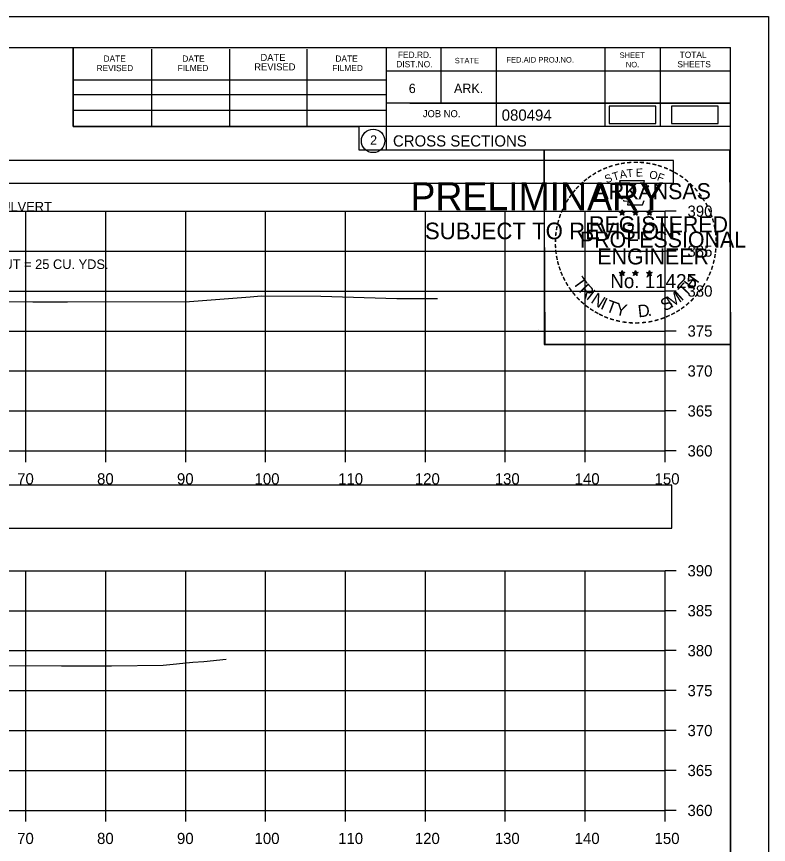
# Model space of a CAD drawing. Extents: x 1376273 to 1384221, y 378927 to 384592.
# Drawn here: x 1382960.1 to 1383054.1, y 380221.6 to 380325.2 of the extents above; entities that cross this region are included whole.
import ezdxf

# ---------------------------------------------------------------- set-up
doc = ezdxf.new("R2010")
doc.units = 0
for name, color, linetype in [('R_Axis', 7, 'Continuous'), ('R_Axis Annot', 7, 'Continuous'), ('R_Border', 7, 'Continuous'), ('R_Border PE', 7, 'Continuous'), ('R_Border Prem', 7, 'Continuous'), ('R_Drive', 7, 'Continuous'), ('R_Exist Surface', 7, 'Continuous'), ('R_Grid', 7, 'Continuous'), ('R_No Plot', 7, 'Continuous')]:
    doc.layers.add(name, color=color, linetype=linetype)

msp = doc.modelspace()

# ---------------------------------------------------------------- linework, layer by layer
at = {"layer": 'R_Axis'}
for p, q in [((1383041.22, 380270.82), (1383041.22, 380300.82)), ((1383042.62, 380300.82), (1383041.22, 380300.82)), ((1383042.62, 380295.82), (1383041.22, 380295.82)), ((1383042.62, 380290.82), (1383041.22, 380290.82)), ((1383042.62, 380285.82), (1383041.22, 380285.82)), ((1383042.62, 380280.82), (1383041.22, 380280.82)), ((1383042.62, 380275.82), (1383041.22, 380275.82)), ((1382741.22, 380270.82), (1383041.22, 380270.82)), ((1382961.22, 380269.42), (1382961.22, 380270.82)), ((1382971.22, 380269.42), (1382971.22, 380270.82)), ((1382981.22, 380269.42), (1382981.22, 380270.82)), ((1382991.22, 380269.42), (1382991.22, 380270.82)), ((1383001.22, 380269.42), (1383001.22, 380270.82)), ((1383011.22, 380269.42), (1383011.22, 380270.82)), ((1383021.22, 380269.42), (1383021.22, 380270.82)), ((1383031.22, 380269.42), (1383031.22, 380270.82)), ((1383041.22, 380269.42), (1383041.22, 380270.82)), ((1383042.62, 380270.82), (1383041.22, 380270.82)), ((1383041.22, 380225.82), (1383041.22, 380255.82)), ((1383042.62, 380255.82), (1383041.22, 380255.82)), ((1383042.62, 380250.82), (1383041.22, 380250.82)), ((1383042.62, 380245.82), (1383041.22, 380245.82)), ((1383042.62, 380240.82), (1383041.22, 380240.82)), ((1383042.62, 380235.82), (1383041.22, 380235.82)), ((1383042.62, 380230.82), (1383041.22, 380230.82)), ((1382741.22, 380225.82), (1383041.22, 380225.82)), ((1382961.22, 380224.42), (1382961.22, 380225.82)), ((1382971.22, 380224.42), (1382971.22, 380225.82)), ((1382981.22, 380224.42), (1382981.22, 380225.82)), ((1382991.22, 380224.42), (1382991.22, 380225.82)), ((1383001.22, 380224.42), (1383001.22, 380225.82)), ((1383011.22, 380224.42), (1383011.22, 380225.82)), ((1383021.22, 380224.42), (1383021.22, 380225.82)), ((1383031.22, 380224.42), (1383031.22, 380225.82)), ((1383041.22, 380224.42), (1383041.22, 380225.82)), ((1383042.62, 380225.82), (1383041.22, 380225.82))]:
    msp.add_line(p, q, dxfattribs=at)
at = {"layer": 'R_Axis Annot'}
for points in [[(1382740.47, 380304.32), (1383042.27, 380304.32), (1383042.27, 380307.14), (1382740.47, 380307.14)], [(1382740.37, 380261.14), (1383042.06, 380261.14), (1383042.06, 380266.55), (1382740.37, 380266.55)]]:
    msp.add_lwpolyline(points, close=True, dxfattribs=at)
at = {"layer": 'R_Border'}
for p, q in [((1382733.22, 380321.28), (1383049.4, 380321.28)), ((1382967.14, 380311.4), (1382967.14, 380321.28)), ((1382977, 380311.4), (1382977, 380321.08)), ((1382986.76, 380311.4), (1382986.76, 380321.08)), ((1382996.44, 380311.4), (1382996.44, 380321.08)), ((1383006.3, 380321.28), (1383006.3, 380308.48)), ((1383013.14, 380321.28), (1383013.14, 380314.34)), ((1383020.08, 380321.28), (1383020.08, 380311.4)), ((1383033.66, 380321.28), (1383033.66, 380311.4)), ((1383040.6, 380321.28), (1383040.6, 380311.4)), ((1383049.4, 380115.82), (1383049.4, 380321.28)), ((1383049.4, 380318.34), (1383006.3, 380318.34)), ((1383049.4, 380318.36), (1383049.4, 380318.36)), ((1382967.14, 380317.26), (1383006.3, 380317.26)), ((1382967.14, 380315.4), (1383006.3, 380315.4)), ((1383049.4, 380314.34), (1383006.3, 380314.34)), ((1383009.26, 380314.34), (1383049.4, 380314.34)), ((1382967.14, 380311.4), (1382967.14, 380313.46)), ((1382967.14, 380313.46), (1383006.3, 380313.46)), ((1383049.4, 380311.4), (1382967.14, 380311.4)), ((1383006.3, 380308.48), (1383049.4, 380308.48))]:
    msp.add_line(p, q, dxfattribs=at)
msp.add_circle((1383004.68, 380309.61), 1.47, dxfattribs=at)
at = {"layer": 'R_Border PE'}
for p, q in [((1383035.48, 380300.73), (1383035.83, 380300.62)), ((1383035.48, 380300.73), (1383035.74, 380300.69)), ((1383035.48, 380300.73), (1383035.72, 380300.61)), ((1383035.62, 380300.33), (1383035.83, 380300.62)), ((1383035.62, 380300.33), (1383035.74, 380300.57)), ((1383035.62, 380300.33), (1383035.83, 380300.54)), ((1383035.83, 380300.99), (1383035.79, 380300.74)), ((1383035.83, 380300.62), (1383035.83, 380300.99)), ((1383035.83, 380300.99), (1383035.88, 380300.74)), ((1383036.18, 380300.73), (1383035.83, 380300.62)), ((1383036.04, 380300.33), (1383035.83, 380300.62)), ((1383036.04, 380300.33), (1383035.83, 380300.54)), ((1383036.18, 380300.73), (1383035.89, 380300.68)), ((1383036.04, 380300.33), (1383035.91, 380300.62)), ((1383036.18, 380300.73), (1383035.97, 380300.63)), ((1383037.15, 380300.73), (1383037.5, 380300.62)), ((1383037.15, 380300.73), (1383037.41, 380300.69)), ((1383037.15, 380300.73), (1383037.39, 380300.61)), ((1383037.29, 380300.33), (1383037.5, 380300.62)), ((1383037.29, 380300.33), (1383037.41, 380300.57)), ((1383037.29, 380300.33), (1383037.5, 380300.54)), ((1383037.5, 380300.99), (1383037.46, 380300.74)), ((1383037.5, 380300.62), (1383037.5, 380300.99)), ((1383037.5, 380300.99), (1383037.55, 380300.74)), ((1383037.85, 380300.73), (1383037.5, 380300.62)), ((1383037.71, 380300.33), (1383037.5, 380300.62)), ((1383037.71, 380300.33), (1383037.5, 380300.54)), ((1383037.85, 380300.73), (1383037.56, 380300.68)), ((1383037.71, 380300.33), (1383037.58, 380300.62)), ((1383037.85, 380300.73), (1383037.64, 380300.63)), ((1383038.92, 380300.72), (1383039.27, 380300.61)), ((1383038.92, 380300.72), (1383039.17, 380300.68)), ((1383038.92, 380300.72), (1383039.15, 380300.6)), ((1383039.05, 380300.31), (1383039.27, 380300.61)), ((1383039.05, 380300.31), (1383039.18, 380300.56)), ((1383039.05, 380300.31), (1383039.26, 380300.53)), ((1383039.27, 380300.98), (1383039.22, 380300.72)), ((1383039.48, 380300.31), (1383039.26, 380300.53)), ((1383039.27, 380300.61), (1383039.27, 380300.98)), ((1383039.27, 380300.98), (1383039.31, 380300.73)), ((1383039.61, 380300.72), (1383039.27, 380300.61)), ((1383039.48, 380300.31), (1383039.27, 380300.61)), ((1383039.61, 380300.72), (1383039.33, 380300.67)), ((1383039.48, 380300.31), (1383039.34, 380300.6)), ((1383039.61, 380300.72), (1383039.41, 380300.62)), ((1383035.48, 380293.16), (1383035.83, 380293.05)), ((1383035.48, 380293.16), (1383035.73, 380293.12)), ((1383035.48, 380293.16), (1383035.72, 380293.04)), ((1383035.83, 380293.41), (1383035.79, 380293.16)), ((1383035.83, 380293.05), (1383035.83, 380293.41)), ((1383035.83, 380293.41), (1383035.88, 380293.16)), ((1383036.17, 380293.16), (1383035.83, 380293.05)), ((1383036.17, 380293.16), (1383035.89, 380293.11)), ((1383036.17, 380293.16), (1383035.97, 380293.06)), ((1383037.15, 380293.16), (1383037.5, 380293.05)), ((1383037.15, 380293.16), (1383037.4, 380293.12)), ((1383037.15, 380293.16), (1383037.38, 380293.04)), ((1383037.5, 380293.41), (1383037.46, 380293.16)), ((1383037.5, 380293.05), (1383037.5, 380293.41)), ((1383037.5, 380293.41), (1383037.55, 380293.16)), ((1383037.84, 380293.16), (1383037.5, 380293.05)), ((1383037.84, 380293.16), (1383037.56, 380293.11)), ((1383037.84, 380293.16), (1383037.64, 380293.06)), ((1383038.91, 380293.15), (1383039.26, 380293.04)), ((1383038.91, 380293.15), (1383039.17, 380293.11)), ((1383038.91, 380293.15), (1383039.15, 380293.03)), ((1383039.26, 380293.4), (1383039.22, 380293.15)), ((1383039.26, 380293.04), (1383039.26, 380293.4)), ((1383039.26, 380293.4), (1383039.31, 380293.15)), ((1383039.61, 380293.15), (1383039.26, 380293.04)), ((1383039.61, 380293.15), (1383039.32, 380293.1)), ((1383039.61, 380293.15), (1383039.41, 380293.05)), ((1383035.61, 380292.75), (1383035.83, 380293.05)), ((1383035.61, 380292.75), (1383035.74, 380293)), ((1383035.61, 380292.75), (1383035.83, 380292.97)), ((1383036.04, 380292.75), (1383035.83, 380293.05)), ((1383036.04, 380292.75), (1383035.83, 380292.97)), ((1383036.04, 380292.75), (1383035.9, 380293.04)), ((1383037.28, 380292.75), (1383037.5, 380293.05)), ((1383037.28, 380292.75), (1383037.41, 380293)), ((1383037.28, 380292.75), (1383037.49, 380292.97)), ((1383037.71, 380292.75), (1383037.49, 380292.97)), ((1383037.71, 380292.75), (1383037.5, 380293.05)), ((1383037.71, 380292.75), (1383037.57, 380293.04)), ((1383039.05, 380292.74), (1383039.26, 380293.04)), ((1383039.05, 380292.74), (1383039.17, 380292.99)), ((1383039.05, 380292.74), (1383039.26, 380292.96)), ((1383039.48, 380292.74), (1383039.26, 380293.04)), ((1383039.48, 380292.74), (1383039.26, 380292.96)), ((1383039.48, 380292.74), (1383039.34, 380293.03))]:
    msp.add_line(p, q, dxfattribs=at)
for points in [[(1383035.52, 380304.61), (1383035.79, 380303.78)], [(1383039.03, 380303.69), (1383039.18, 380303.97), (1383038.49, 380303.95), (1383038.64, 380304.61), (1383035.52, 380304.61)], [(1383036.02, 380302.19), (1383036.02, 380302.1), (1383036.58, 380302.08), (1383036.52, 380301.61), (1383038.39, 380301.61), (1383038.6, 380302.15)], [(1383035.83, 380300.99), (1383036.04, 380300.33), (1383035.48, 380300.73), (1383036.18, 380300.73), (1383035.62, 380300.33), (1383035.83, 380300.99)], [(1383037.5, 380300.99), (1383037.71, 380300.33), (1383037.15, 380300.73), (1383037.85, 380300.73), (1383037.29, 380300.33), (1383037.5, 380300.99)], [(1383039.27, 380300.98), (1383039.48, 380300.31), (1383038.92, 380300.72), (1383039.61, 380300.72), (1383039.05, 380300.31), (1383039.27, 380300.98)], [(1383035.83, 380293.41), (1383036.04, 380292.75), (1383035.48, 380293.16), (1383036.17, 380293.16), (1383035.61, 380292.75), (1383035.83, 380293.41)], [(1383037.5, 380293.41), (1383037.71, 380292.75), (1383037.15, 380293.16), (1383037.84, 380293.16), (1383037.28, 380292.75), (1383037.5, 380293.41)], [(1383039.26, 380293.4), (1383039.48, 380292.74), (1383038.91, 380293.15), (1383039.61, 380293.15), (1383039.05, 380292.74), (1383039.26, 380293.4)]]:
    msp.add_lwpolyline(points, dxfattribs=at)
for centre, radius in [((1383035.83, 380300.62), 0.172), ((1383035.83, 380300.62), 0.145), ((1383035.83, 380300.62), 0.116), ((1383035.83, 380300.62), 0.0991), ((1383035.83, 380300.62), 0.0747), ((1383035.83, 380300.62), 0.0495), ((1383035.83, 380300.62), 0.0296), ((1383037.5, 380300.62), 0.172), ((1383037.5, 380300.62), 0.145), ((1383037.5, 380300.62), 0.116), ((1383037.5, 380300.62), 0.0991), ((1383037.5, 380300.62), 0.0747), ((1383037.5, 380300.62), 0.0495), ((1383037.5, 380300.62), 0.0296), ((1383039.26, 380300.61), 0.172), ((1383039.26, 380300.61), 0.145), ((1383039.26, 380300.61), 0.116), ((1383039.26, 380300.61), 0.0991), ((1383039.26, 380300.61), 0.0747), ((1383039.26, 380300.61), 0.0495), ((1383039.26, 380300.61), 0.0296), ((1383035.83, 380293.05), 0.172), ((1383035.83, 380293.05), 0.145), ((1383035.83, 380293.05), 0.116), ((1383035.83, 380293.05), 0.0991), ((1383035.83, 380293.05), 0.0747), ((1383035.83, 380293.05), 0.0495), ((1383035.83, 380293.05), 0.0296), ((1383037.5, 380293.05), 0.172), ((1383037.5, 380293.05), 0.145), ((1383037.5, 380293.05), 0.116), ((1383037.5, 380293.05), 0.0991), ((1383037.5, 380293.05), 0.0747), ((1383037.5, 380293.05), 0.0495), ((1383037.5, 380293.05), 0.0296), ((1383039.26, 380293.04), 0.172), ((1383039.26, 380293.04), 0.145), ((1383039.26, 380293.04), 0.116), ((1383039.26, 380293.04), 0.0991), ((1383039.26, 380293.04), 0.0747), ((1383039.26, 380293.04), 0.0495), ((1383039.26, 380293.04), 0.0296)]:
    msp.add_circle(centre, radius, dxfattribs=at)
at = {"layer": 'R_Drive'}
for points in [[(1383034.21, 380311.78), (1383040.04, 380311.78), (1383040.04, 380313.97), (1383034.21, 380313.97)], [(1383042, 380311.78), (1383047.84, 380311.78), (1383047.84, 380313.96), (1383042, 380313.96)]]:
    msp.add_lwpolyline(points, close=True, dxfattribs=at)
at = {"layer": 'R_Exist Surface'}
for points in [[(1382958.83, 380289.51), (1382962.09, 380289.49), (1382966.42, 380289.49), (1382981.71, 380289.53), (1382989.28, 380290.09), (1382990.66, 380290.21), (1382998.12, 380290.18), (1383007.65, 380289.87), (1383012.74, 380289.91)], [(1382958.02, 380243.96), (1382965.7, 380243.93), (1382971.93, 380243.94), (1382978.4, 380244.02), (1382982.1, 380244.39), (1382983.5, 380244.45), (1382986.29, 380244.74)]]:
    msp.add_lwpolyline(points, dxfattribs=at)
at = {"layer": 'R_Grid'}
for p, q in [((1382741.22, 380300.82), (1383041.22, 380300.82)), ((1382961.22, 380270.82), (1382961.22, 380300.82)), ((1382971.22, 380270.82), (1382971.22, 380300.82)), ((1382981.22, 380270.82), (1382981.22, 380300.82)), ((1382991.22, 380270.82), (1382991.22, 380300.82)), ((1383001.22, 380270.82), (1383001.22, 380300.82)), ((1383011.22, 380270.82), (1383011.22, 380300.82)), ((1383021.22, 380270.82), (1383021.22, 380300.82)), ((1383031.22, 380270.82), (1383031.22, 380300.82)), ((1383041.22, 380270.82), (1383041.22, 380300.82)), ((1382741.22, 380295.82), (1383041.22, 380295.82)), ((1382741.22, 380290.82), (1383041.22, 380290.82)), ((1382741.22, 380285.82), (1383041.22, 380285.82)), ((1382741.22, 380280.82), (1383041.22, 380280.82)), ((1382741.22, 380275.82), (1383041.22, 380275.82)), ((1382741.22, 380270.82), (1383041.22, 380270.82)), ((1382741.22, 380255.82), (1383041.22, 380255.82)), ((1382961.22, 380225.82), (1382961.22, 380255.82)), ((1382971.22, 380225.82), (1382971.22, 380255.82)), ((1382981.22, 380225.82), (1382981.22, 380255.82)), ((1382991.22, 380225.82), (1382991.22, 380255.82)), ((1383001.22, 380225.82), (1383001.22, 380255.82)), ((1383011.22, 380225.82), (1383011.22, 380255.82)), ((1383021.22, 380225.82), (1383021.22, 380255.82)), ((1383031.22, 380225.82), (1383031.22, 380255.82)), ((1383041.22, 380225.82), (1383041.22, 380255.82)), ((1382741.22, 380250.82), (1383041.22, 380250.82)), ((1382741.22, 380245.82), (1383041.22, 380245.82)), ((1382741.22, 380240.82), (1383041.22, 380240.82)), ((1382741.22, 380235.82), (1383041.22, 380235.82)), ((1382741.22, 380230.82), (1383041.22, 380230.82)), ((1382741.22, 380225.82), (1383041.22, 380225.82))]:
    msp.add_line(p, q, dxfattribs=at)
at = {"layer": 'R_No Plot'}
for p, q in [((1382720.82, 380325.17), (1383054.15, 380325.17)), ((1383025.43, 380286.02), (1383025.43, 380286.02))]:
    msp.add_line(p, q, dxfattribs=at)
for points in [[(1382720.81, 380325.17), (1383054.15, 380325.17), (1383054.15, 380111.84), (1382720.81, 380111.84)], [(1382967.14, 380321.28), (1382967.14, 380311.4), (1383002.87, 380311.4), (1383002.87, 380308.48), (1383026.07, 380308.48), (1383026.07, 380284.15), (1383049.4, 380284.15), (1383049.4, 380115.82), (1382733.22, 380115.82), (1382733.22, 380321.28)], [(1383026.07, 380308.48), (1383049.28, 380308.48), (1383049.4, 380284.15), (1383026.19, 380284.15)]]:
    msp.add_lwpolyline(points, close=True, dxfattribs=at)

# ---------------------------------------------------------------- texts
at = {"layer": 'R_Axis Annot'}
for s, p in [('390', (1383044.02, 380300.12)), ('385', (1383044.02, 380295.12)), ('380', (1383044.02, 380290.12)), ('375', (1383044.02, 380285.12)), ('370', (1383044.02, 380280.12)), ('365', (1383044.02, 380275.12)), ('360', (1383044.02, 380270.12)), ('70', (1382960.13, 380266.62)), ('80', (1382970.13, 380266.62)), ('90', (1382980.13, 380266.62)), ('100', (1382989.84, 380266.62)), ('110', (1383000.3, 380266.62)), ('120', (1383009.9, 380266.62)), ('130', (1383019.9, 380266.62)), ('140', (1383029.9, 380266.62)), ('150', (1383039.9, 380266.62)), ('390', (1383044.02, 380255.12)), ('385', (1383044.02, 380250.12)), ('380', (1383044.02, 380245.12)), ('375', (1383044.02, 380240.12)), ('370', (1383044.02, 380235.12)), ('365', (1383044.02, 380230.12)), ('360', (1383044.02, 380225.12)), ('70', (1382960.13, 380221.62)), ('80', (1382970.13, 380221.62)), ('90', (1382980.13, 380221.62)), ('100', (1382989.84, 380221.62)), ('110', (1383000.3, 380221.62)), ('120', (1383009.9, 380221.62)), ('130', (1383019.9, 380221.62)), ('140', (1383029.9, 380221.62)), ('150', (1383039.9, 380221.62))]:
    msp.add_text(s, height=1.4, dxfattribs=at).set_placement(p)
at = {"layer": 'R_Border'}
for s, height, p in [('DATE', 0.782, (1382970.94, 380319.52)), ('DATE', 0.782, (1382980.8, 380319.52)), ('DATE', 0.879, (1382990.58, 380319.62)), ('DATE', 0.782, (1382999.96, 380319.52)), ('FED.RD.', 0.782, (1383007.78, 380320)), ('STATE', 0.684, (1383014.9, 380319.32)), ('FED.AID PROJ.NO.', 0.684, (1383021.36, 380319.42)), ('SHEET', 0.684, (1383035.52, 380320)), ('TOTAL', 0.782, (1383043.04, 380320)), ('REVISED', 0.782, (1382970.06, 380318.34)), ('FILMED', 0.782, (1382980.22, 380318.34)), ('REVISED', 0.879, (1382989.8, 380318.44)), ('FILMED', 0.782, (1382999.56, 380318.34)), ('DIST.NO.', 0.782, (1383007.58, 380318.82)), ('NO.', 0.684, (1383036.3, 380318.82)), ('SHEETS', 0.782, (1383042.76, 380318.82)), ('6', 1.17, (1383009.14, 380315.6)), ('ARK.', 1.172, (1383014.8, 380315.6)), ('JOB NO.', 0.879, (1383010.9, 380312.58)), ('080494', 1.4, (1383020.77, 380312.14)), ('2', 1.17, (1383004.3, 380309.13)), ('CROSS SECTIONS', 1.4, (1383007.16, 380308.91))]:
    msp.add_text(s, height=height, rotation=360, dxfattribs=at).set_placement(p)
at = {"layer": 'R_Border PE'}
for s, height, rotation, p in [('-', 1.6, 19.1761, (1383034.27, 380305.74)), ('-', 1.6, 13.6301, (1383035.02, 380305.98)), ('-', 1.6, 10.2193, (1383035.7, 380306.14)), ('-', 1.6, 5.8968, (1383036.43, 380306.25)), ('-', 1.6, 0.1862, (1383037.2, 380306.32)), ('-', 1.6, 357.743, (1383037.92, 380306.31)), ('-', 1.6, 352.1617, (1383038.67, 380306.25)), ('-', 1.6, 347.2049, (1383039.39, 380306.14)), ('-', 1.6, 342.3362, (1383040.02, 380305.99)), ('-', 1.6, 34.0636, (1383032.41, 380304.78)), ('-', 1.6, 28.7918, (1383033, 380305.15)), ('-', 1.6, 24.3072, (1383033.64, 380305.47)), ('T', 1, 16.4036, (1383034.79, 380304.62)), ('A', 1, 11.2132, (1383035.62, 380304.87)), ('T', 1, 6.0228, (1383036.47, 380305.04)), ('E', 1, 0.8323, (1383037.57, 380305.15)), ('O', 1, 350.4515, (1383039.18, 380304.94)), ('F', 1, 340.0707, (1383040.13, 380304.71)), ('-', 1.6, 337.8551, (1383040.76, 380305.76)), ('-', 1.6, 334.1211, (1383041.39, 380305.49)), ('-', 1.6, 329.6409, (1383041.97, 380305.21)), ('-', 1.6, 42.9622, (1383030.92, 380303.59)), ('-', 1.6, 38.9507, (1383031.35, 380304.01)), ('-', 1.6, 36.2317, (1383031.83, 380304.39)), ('S', 1, 21.594, (1383033.88, 380304.29)), ('-', 1.6, 325.8627, (1383042.61, 380304.85)), ('-', 1.6, 320.5297, (1383043.22, 380304.42)), ('-', 1.6, 50.6142, (1383030.07, 380302.63)), ('-', 1.6, 48.423, (1383030.47, 380303.11)), ('ARKANSAS', 2, 360, (1383032.38, 380302.32)), ('-', 1.6, 315.5786, (1383043.82, 380303.93)), ('-', 1.6, 309.8797, (1383044.39, 380303.38)), ('-', 1.6, 58.0706, (1383029.33, 380301.53)), ('-', 1.6, 54.2325, (1383029.66, 380302.06)), ('-', 1.6, 306.6522, (1383044.91, 380302.78)), ('-', 1.4, 303.6753, (1383045.4, 380302.21)), ('-', 1.6, 62.8713, (1383029.02, 380300.92)), ('-', 1.6, 299.6684, (1383045.72, 380301.61)), ('-', 1.6, 72.3945, (1383028.54, 380299.68)), ('-', 1.6, 67.7743, (1383028.76, 380300.31)), ('DWB', 0.01, 360, (1383035.82, 380300.62)), ('DWB', 0.01, 360, (1383037.49, 380300.62)), ('DWB', 0.01, 360, (1383039.25, 380300.61)), ('-', 1.6, 294.6628, (1383046.04, 380300.99)), ('-', 1.6, 290.5728, (1383046.3, 380300.42)), ('-', 1.6, 75.461, (1383028.34, 380298.97)), ('REGISTERED', 2, 360, (1383031.7, 380298.17)), ('-', 1.6, 285.1233, (1383046.53, 380299.84)), ('-', 1.6, 81.2013, (1383028.21, 380298.25)), ('PROFESSIONAL', 2, 360, (1383030.55, 380296.27)), ('-', 1.6, 280.5493, (1383046.73, 380299.1)), ('-', 1.6, 276.5962, (1383046.89, 380298.33)), ('-', 1.6, 89.0622, (1383028.11, 380296.86)), ('-', 1.6, 85.1863, (1383028.13, 380297.56)), ('-', 1.6, 274.3301, (1383046.95, 380297.61)), ('-', 1.6, 94.1959, (1383028.14, 380296.14)), ('-', 1.6, 269.9407, (1383046.99, 380296.97)), ('-', 1.6, 98.9479, (1383028.22, 380295.47)), ('-', 1.6, 101.7149, (1383028.35, 380294.74)), ('ENGINEER', 2, 360, (1383032.74, 380294.15)), ('-', 1.6, 260.9953, (1383046.9, 380295.65)), ('-', 1.6, 263.5172, (1383046.97, 380296.31)), ('-', 1.6, 105.4578, (1383028.51, 380294.14)), ('-', 1.6, 255.7626, (1383046.79, 380294.98)), ('-', 1.6, 109.0874, (1383028.73, 380293.51)), ('-', 1.6, 114.0643, (1383028.98, 380292.91)), ('-', 1.6, 247.8887, (1383046.38, 380293.58)), ('-', 1.6, 252.8681, (1383046.61, 380294.26)), ('-', 1.6, 115.7289, (1383029.29, 380292.3)), ('T', 1.54, 306.0406, (1383029.59, 380291.89)), ('No. 11425', 1.757, 360, (1383034.36, 380291.19)), ('DWB', 0.01, 360, (1383035.81, 380293.04)), ('DWB', 0.01, 360, (1383037.48, 380293.04)), ('DWB', 0.01, 360, (1383039.25, 380293.03)), ('H', 1.54, 54.6088, (1383044.71, 380290.92)), ('-', 1.6, 244.6197, (1383046.12, 380292.95)), ('-', 1.6, 120.4471, (1383029.64, 380291.71)), ('-', 1.6, 125.8934, (1383030.05, 380291.15)), ('R', 1.54, 314.005, (1383030.35, 380290.84)), ('I', 1.54, 321.9694, (1383031.25, 380289.91)), ('T', 1.54, 46.6444, (1383043.82, 380289.98)), ('-', 1.6, 233.8452, (1383045.33, 380291.55)), ('-', 1.6, 239.0712, (1383045.73, 380292.2)), ('-', 1.6, 130.7181, (1383030.51, 380290.6)), ('-', 1.6, 134.2238, (1383031.03, 380290.05)), ('N', 1.54, 326.5002, (1383031.82, 380289.44)), ('I', 1.54, 335.3603, (1383033.02, 380288.65)), ('S', 1.54, 26.9312, (1383041.13, 380288.25)), ('M', 1.54, 32.6563, (1383041.97, 380288.66)), ('I', 1.54, 42.1136, (1383043.26, 380289.5)), ('-', 1.6, 225.7653, (1383044.42, 380290.42)), ('-', 1.6, 231.2538, (1383044.9, 380290.98)), ('-', 1.6, 138.9338, (1383031.55, 380289.59)), ('-', 1.6, 144.6463, (1383032.11, 380289.18)), ('T', 1.54, 339.8912, (1383033.69, 380288.32)), ('Y', 1.54, 347.8556, (1383034.9, 380287.88)), ('D', 1.54, 6.3969, (1383037.89, 380287.52)), ('-', 1.6, 215.7363, (1383043.35, 380289.44)), ('-', 1.6, 221.0851, (1383043.89, 380289.91)), ('-', 1.6, 148.0898, (1383032.67, 380288.81)), ('-', 1.6, 151.5704, (1383033.25, 380288.49)), ('-', 1.6, 154.6002, (1383033.77, 380288.24)), ('.', 1.54, 13.7642, (1383039.08, 380287.65)), ('-', 1.6, 207.3568, (1383042.25, 380288.7)), ('-', 1.6, 212.2491, (1383042.81, 380289.05)), ('-', 1.6, 158.5612, (1383034.39, 380287.98)), ('-', 1.6, 162.7983, (1383035.08, 380287.77)), ('-', 1.6, 167.5555, (1383035.8, 380287.61)), ('-', 1.6, 173.1155, (1383036.57, 380287.5)), ('-', 1.6, 176.5183, (1383037.32, 380287.44)), ('-', 1.6, 181.5918, (1383038.06, 380287.46)), ('-', 1.6, 185.8167, (1383038.87, 380287.54)), ('-', 1.6, 191.2858, (1383039.6, 380287.67)), ('-', 1.6, 195.4743, (1383040.33, 380287.87)), ('-', 1.6, 200.7184, (1383041.01, 380288.11)), ('-', 1.6, 204.2516, (1383041.63, 380288.39))]:
    msp.add_text(s, height=height, rotation=rotation, dxfattribs=at).set_placement(p)
at = {"layer": 'R_Border Prem'}
for s, height, p in [('PRELIMINARY', 3.5, (1383009.35, 380300.94)), ('DWB', 0.01, (1383010.09, 380302.79)), ('SUBJECT TO REVISION', 2.0751, (1383011.16, 380297.31))]:
    msp.add_text(s, height=height, rotation=360, dxfattribs=at).set_placement(p)
at = {"layer": 'R_Drive'}
for s, p in [('18" X 65\' C.M. PIPE CULVERT', (1382942.19, 380300.78)), ('CONSTRUCT TURNOUT = 25 CU. YDS.', (1382942.19, 380293.58))]:
    msp.add_text(s, height=1.2, dxfattribs=at).set_placement(p)

doc.saveas('drawing.dxf')
